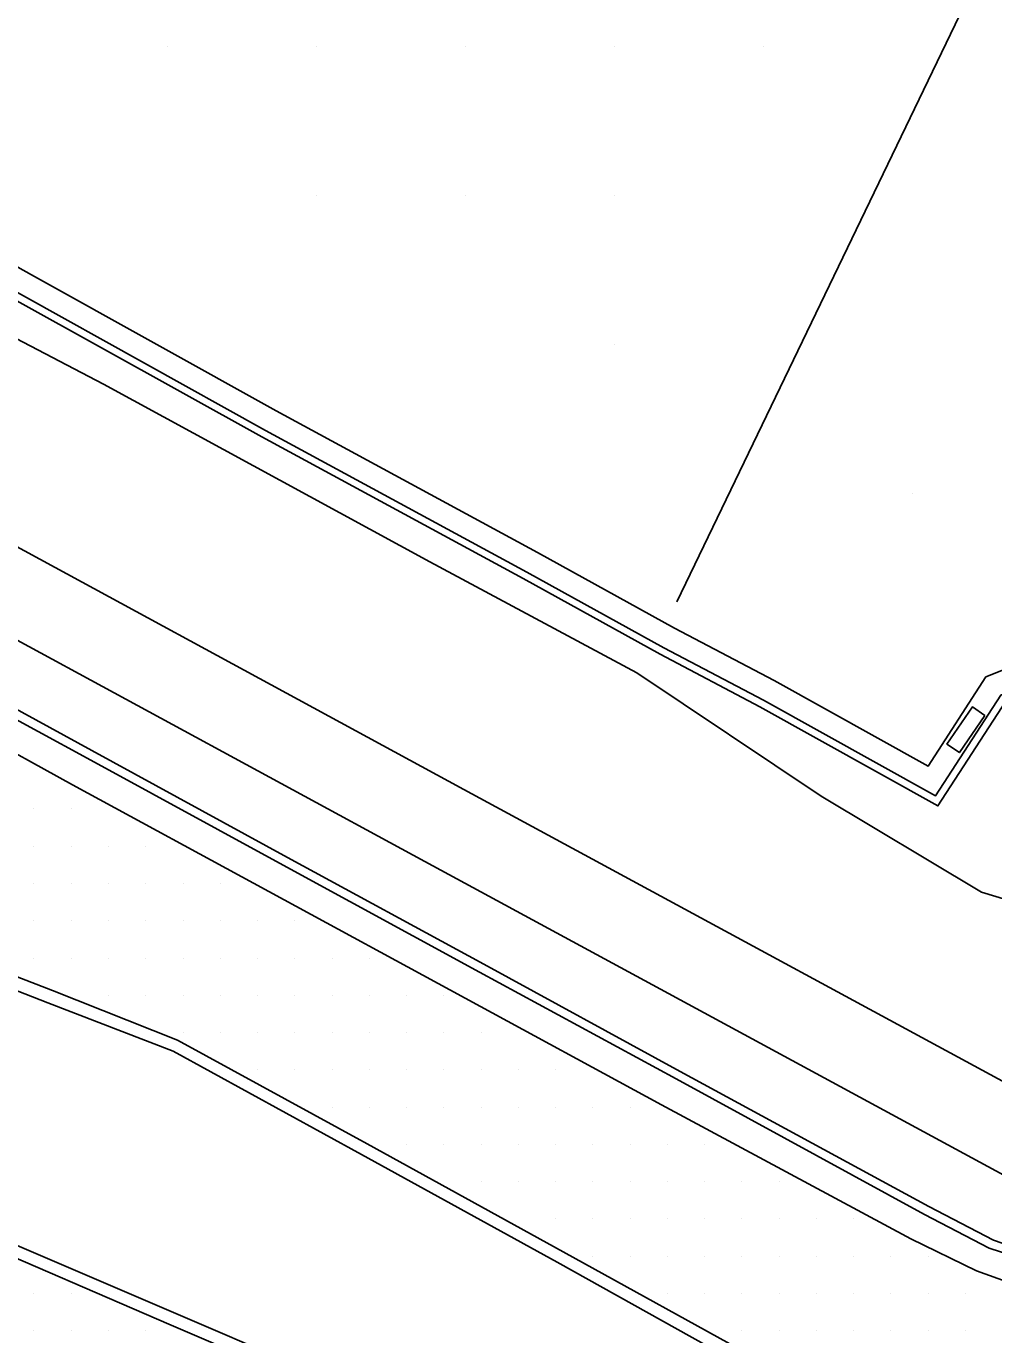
# Model space of a CAD drawing. Extents: x 1762120 to 1766775, y 709485 to 712965.
# Drawn here: x 1765705.7 to 1765770.7, y 710328.5 to 710416.3 of the extents above; entities that cross this region are included whole.
import ezdxf

# ---------------------------------------------------------------- set-up
doc = ezdxf.new("R2010")
doc.units = 0
for name, color, linetype in [('Exist DTM Drainline', 7, 'Continuous'), ('Exist DTM QL2 LIDAR Elevation Point', 7, 'Continuous'), ('Exist DTM Scan Elevation Point', 7, 'Continuous'), ('Exist Roads Concrete Median Barrier', 7, 'Continuous'), ('Exist Roads Curbs', 7, 'Continuous'), ('Exist Roads EOP', 7, 'Continuous'), ('PH Exist DTM Breakline', 7, 'Continuous')]:
    doc.layers.add(name, color=color, linetype=linetype)

msp = doc.modelspace()

# ---------------------------------------------------------------- linework, layer by layer
at = {"layer": 'Exist DTM Drainline'}
msp.add_lwpolyline([(1765630.83, 710410.332), (1765643.954, 710403.071), (1765657.124, 710395.893), (1765670.312, 710388.684), (1765683.48, 710381.499), (1765696.647, 710374.311), (1765709.831, 710367.155), (1765722.972, 710359.972), (1765736.143, 710352.793), (1765749.328, 710345.639), (1765766.003, 710336.555), (1765770.333, 710334.284), (1765772.696, 710333.527), (1765775.051, 710333.031), (1765777.966, 710332.845), (1765780.994, 710332.901), (1765784.988, 710333.503), (1765788.976, 710334.693), (1765791.791, 710335.95), (1765795.23, 710338.021), (1765798.382, 710340.48), (1765799.902, 710342.023), (1765801.399, 710343.759)], dxfattribs=at)
at = {"layer": 'Exist DTM QL2 LIDAR Elevation Point'}
for p, q in [((1765715.206, 710414.885), (1765715.206, 710414.885)), ((1765725.207, 710414.885), (1765725.207, 710414.885)), ((1765735.209, 710414.885), (1765735.209, 710414.885)), ((1765745.21, 710414.885), (1765745.21, 710414.885)), ((1765755.211, 710414.885), (1765755.211, 710414.885)), ((1765725.207, 710404.884), (1765725.207, 710404.884)), ((1765735.209, 710404.884), (1765735.209, 710404.884)), ((1765745.21, 710404.884), (1765745.21, 710404.884)), ((1765745.21, 710394.883), (1765745.21, 710394.883)), ((1765765.212, 710384.882), (1765765.212, 710384.882))]:
    msp.add_line(p, q, dxfattribs=at)
at = {"layer": 'Exist DTM Scan Elevation Point'}
for p, q in [((1765706.25, 710363.75), (1765706.25, 710363.75)), ((1765708.75, 710363.75), (1765708.75, 710363.75)), ((1765706.25, 710361.25), (1765706.25, 710361.25)), ((1765708.75, 710361.25), (1765708.75, 710361.25)), ((1765711.25, 710361.25), (1765711.25, 710361.25)), ((1765713.75, 710361.25), (1765713.75, 710361.25)), ((1765706.25, 710358.75), (1765706.25, 710358.75)), ((1765708.75, 710358.75), (1765708.75, 710358.75)), ((1765711.25, 710358.75), (1765711.25, 710358.75)), ((1765713.75, 710358.75), (1765713.75, 710358.75)), ((1765716.25, 710358.75), (1765716.25, 710358.75)), ((1765718.75, 710358.75), (1765718.75, 710358.75)), ((1765706.25, 710356.25), (1765706.25, 710356.25)), ((1765708.75, 710356.25), (1765708.75, 710356.25)), ((1765711.25, 710356.25), (1765711.25, 710356.25)), ((1765713.75, 710356.25), (1765713.75, 710356.25)), ((1765716.25, 710356.25), (1765716.25, 710356.25)), ((1765718.75, 710356.25), (1765718.75, 710356.25)), ((1765721.25, 710356.25), (1765721.25, 710356.25)), ((1765723.75, 710356.25), (1765723.75, 710356.25)), ((1765706.25, 710353.75), (1765706.25, 710353.75)), ((1765708.75, 710353.75), (1765708.75, 710353.75)), ((1765711.25, 710353.75), (1765711.25, 710353.75)), ((1765713.75, 710353.75), (1765713.75, 710353.75)), ((1765716.25, 710353.75), (1765716.25, 710353.75)), ((1765718.75, 710353.75), (1765718.75, 710353.75)), ((1765721.25, 710353.75), (1765721.25, 710353.75)), ((1765723.75, 710353.75), (1765723.75, 710353.75)), ((1765726.25, 710353.75), (1765726.25, 710353.75)), ((1765728.75, 710353.75), (1765728.75, 710353.75)), ((1765711.25, 710351.25), (1765711.25, 710351.25)), ((1765713.75, 710351.25), (1765713.75, 710351.25)), ((1765716.25, 710351.25), (1765716.25, 710351.25)), ((1765718.75, 710351.25), (1765718.75, 710351.25)), ((1765721.25, 710351.25), (1765721.25, 710351.25)), ((1765723.75, 710351.25), (1765723.75, 710351.25)), ((1765726.25, 710351.25), (1765726.25, 710351.25)), ((1765728.75, 710351.25), (1765728.75, 710351.25)), ((1765731.25, 710351.25), (1765731.25, 710351.25)), ((1765733.75, 710351.25), (1765733.75, 710351.25)), ((1765716.25, 710348.75), (1765716.25, 710348.75)), ((1765718.75, 710348.75), (1765718.75, 710348.75)), ((1765721.25, 710348.75), (1765721.25, 710348.75)), ((1765723.75, 710348.75), (1765723.75, 710348.75)), ((1765726.25, 710348.75), (1765726.25, 710348.75)), ((1765728.75, 710348.75), (1765728.75, 710348.75)), ((1765731.25, 710348.75), (1765731.25, 710348.75)), ((1765733.75, 710348.75), (1765733.75, 710348.75)), ((1765736.25, 710348.75), (1765736.25, 710348.75)), ((1765721.25, 710346.25), (1765721.25, 710346.25)), ((1765723.75, 710346.25), (1765723.75, 710346.25)), ((1765726.25, 710346.25), (1765726.25, 710346.25)), ((1765728.75, 710346.25), (1765728.75, 710346.25)), ((1765731.25, 710346.25), (1765731.25, 710346.25)), ((1765733.75, 710346.25), (1765733.75, 710346.25)), ((1765736.25, 710346.25), (1765736.25, 710346.25)), ((1765738.75, 710346.25), (1765738.75, 710346.25)), ((1765741.25, 710346.25), (1765741.25, 710346.25)), ((1765726.25, 710343.75), (1765726.25, 710343.75)), ((1765728.75, 710343.75), (1765728.75, 710343.75)), ((1765731.25, 710343.75), (1765731.25, 710343.75)), ((1765733.75, 710343.75), (1765733.75, 710343.75)), ((1765736.25, 710343.75), (1765736.25, 710343.75)), ((1765738.75, 710343.75), (1765738.75, 710343.75)), ((1765741.25, 710343.75), (1765741.25, 710343.75)), ((1765743.75, 710343.75), (1765743.75, 710343.75)), ((1765746.25, 710343.75), (1765746.25, 710343.75)), ((1765731.25, 710341.25), (1765731.25, 710341.25)), ((1765733.75, 710341.25), (1765733.75, 710341.25)), ((1765736.25, 710341.25), (1765736.25, 710341.25)), ((1765738.75, 710341.25), (1765738.75, 710341.25)), ((1765741.25, 710341.25), (1765741.25, 710341.25)), ((1765743.75, 710341.25), (1765743.75, 710341.25)), ((1765746.25, 710341.25), (1765746.25, 710341.25)), ((1765748.75, 710341.25), (1765748.75, 710341.25)), ((1765751.25, 710341.25), (1765751.25, 710341.25)), ((1765736.25, 710338.75), (1765736.25, 710338.75)), ((1765738.75, 710338.75), (1765738.75, 710338.75)), ((1765741.25, 710338.75), (1765741.25, 710338.75)), ((1765743.75, 710338.75), (1765743.75, 710338.75)), ((1765746.25, 710338.75), (1765746.25, 710338.75)), ((1765748.75, 710338.75), (1765748.75, 710338.75)), ((1765751.25, 710338.75), (1765751.25, 710338.75)), ((1765753.75, 710338.75), (1765753.75, 710338.75)), ((1765756.25, 710338.75), (1765756.25, 710338.75)), ((1765741.25, 710336.25), (1765741.25, 710336.25)), ((1765743.75, 710336.25), (1765743.75, 710336.25)), ((1765746.25, 710336.25), (1765746.25, 710336.25)), ((1765748.75, 710336.25), (1765748.75, 710336.25)), ((1765751.25, 710336.25), (1765751.25, 710336.25)), ((1765753.75, 710336.25), (1765753.75, 710336.25)), ((1765756.25, 710336.25), (1765756.25, 710336.25)), ((1765758.75, 710336.25), (1765758.75, 710336.25)), ((1765761.25, 710336.25), (1765761.25, 710336.25)), ((1765743.75, 710333.75), (1765743.75, 710333.75)), ((1765746.25, 710333.75), (1765746.25, 710333.75)), ((1765748.75, 710333.75), (1765748.75, 710333.75)), ((1765751.25, 710333.75), (1765751.25, 710333.75)), ((1765753.75, 710333.75), (1765753.75, 710333.75)), ((1765756.25, 710333.75), (1765756.25, 710333.75)), ((1765758.75, 710333.75), (1765758.75, 710333.75)), ((1765761.25, 710333.75), (1765761.25, 710333.75)), ((1765763.75, 710333.75), (1765763.75, 710333.75)), ((1765766.25, 710333.75), (1765766.25, 710333.75)), ((1765706.25, 710331.25), (1765706.25, 710331.25)), ((1765708.75, 710331.25), (1765708.75, 710331.25)), ((1765748.75, 710331.25), (1765748.75, 710331.25)), ((1765751.25, 710331.25), (1765751.25, 710331.25)), ((1765753.75, 710331.25), (1765753.75, 710331.25)), ((1765756.25, 710331.25), (1765756.25, 710331.25)), ((1765758.75, 710331.25), (1765758.75, 710331.25)), ((1765761.25, 710331.25), (1765761.25, 710331.25)), ((1765763.75, 710331.25), (1765763.75, 710331.25)), ((1765766.25, 710331.25), (1765766.25, 710331.25)), ((1765768.75, 710331.25), (1765768.75, 710331.25)), ((1765706.25, 710328.75), (1765706.25, 710328.75)), ((1765708.75, 710328.75), (1765708.75, 710328.75)), ((1765711.25, 710328.75), (1765711.25, 710328.75)), ((1765713.75, 710328.75), (1765713.75, 710328.75)), ((1765753.75, 710328.75), (1765753.75, 710328.75)), ((1765756.25, 710328.75), (1765756.25, 710328.75)), ((1765758.75, 710328.75), (1765758.75, 710328.75)), ((1765761.25, 710328.75), (1765761.25, 710328.75)), ((1765763.75, 710328.75), (1765763.75, 710328.75)), ((1765766.25, 710328.75), (1765766.25, 710328.75)), ((1765768.75, 710328.75), (1765768.75, 710328.75))]:
    msp.add_line(p, q, dxfattribs=at)
at = {"layer": 'Exist Roads Concrete Median Barrier'}
for points in [[(1765693.204, 710356.21), (1765707.174, 710350.747), (1765715.588, 710347.502), (1765728.215, 710340.579), (1765741.356, 710333.345), (1765754.457, 710326.039), (1765767.585, 710318.781)], [(1765688.035, 710341.815), (1765701.811, 710335.871), (1765715.602, 710329.969), (1765723.646, 710326.522), (1765737.276, 710319.096), (1765750.432, 710311.889), (1765760.702, 710306.293)]]:
    msp.add_lwpolyline(points, dxfattribs=at)
at = {"layer": 'Exist Roads Curbs'}
msp.add_lwpolyline([(1765631.096, 710410.824), (1765644.25, 710403.618), (1765657.397, 710396.398), (1765670.59, 710389.186), (1765683.746, 710381.979), (1765696.957, 710374.871), (1765710.122, 710367.68), (1765723.266, 710360.505), (1765736.439, 710353.33), (1765749.599, 710346.132), (1765766.298, 710337.092), (1765770.633, 710334.829), (1765772.963, 710334.014), (1765775.334, 710333.546), (1765777.957, 710333.409), (1765780.988, 710333.511), (1765784.981, 710334.068), (1765788.963, 710335.359), (1765791.363, 710336.502), (1765794.847, 710338.511), (1765798.034, 710340.923), (1765799.438, 710342.357), (1765800.867, 710344.039)], dxfattribs=at)
at = {"layer": 'Exist Roads EOP'}
for points in [[(1765629.866, 710408.59), (1765643.001, 710401.348), (1765656.194, 710394.211), (1765669.351, 710386.974), (1765682.47, 710379.701), (1765695.699, 710372.626), (1765708.825, 710365.365), (1765722.002, 710358.226), (1765735.178, 710351.057), (1765748.363, 710343.903), (1765765.076, 710334.906), (1765769.479, 710332.763), (1765771.801, 710331.934), (1765774.13, 710331.389), (1765777.978, 710330.965), (1765781.007, 710330.961), (1765785.001, 710331.512), (1765788.99, 710332.679), (1765792.917, 710334.418), (1765796.39, 710336.443), (1765799.619, 710338.798), (1765801.579, 710340.723), (1765803.298, 710342.738)], [(1765693.505, 710356.991), (1765707.489, 710351.565), (1765715.878, 710348.253), (1765728.616, 710341.281), (1765741.755, 710334.043), (1765754.894, 710326.806), (1765768.029, 710319.562)], [(1765687.73, 710341.052), (1765701.516, 710335.138), (1765715.289, 710329.187), (1765723.332, 710325.739), (1765736.89, 710318.401), (1765750.031, 710311.168), (1765760.275, 710305.524), (1765763.426, 710304.453), (1765766.586, 710304.616), (1765769.316, 710305.949), (1765771.569, 710308.585), (1765772.503, 710311.497), (1765772.237, 710314.495), (1765770.55, 710317.671), (1765768.029, 710319.562)]]:
    msp.add_lwpolyline(points, dxfattribs=at)
at = {"layer": 'PH Exist DTM Breakline'}
msp.add_line((1765779.767, 710440.66), (1765749.387, 710377.638), dxfattribs=at)
for points in [[(1765771.449, 710370.985), (1765766.897, 710363.961), (1765754.957, 710370.608), (1765748.272, 710374.125), (1765739.074, 710379.202), (1765721.537, 710388.707), (1765705.305, 710397.73), (1765688.855, 710406.914), (1765679.612, 710411.966), (1765676.763, 710413.586), (1765672.51, 710415.895), (1765655.548, 710424.982), (1765658.992, 710430.636), (1765659.846, 710432.633), (1765659.985, 710434.368), (1765659.569, 710436.104), (1765658.924, 710437.007), (1765658.182, 710437.722), (1765657.034, 710438.507), (1765653.454, 710440.526), (1765643.148, 710446.046), (1765656.584, 710469.507), (1765677.387, 710505.742)], [(1765590.275, 710454.888), (1765596.087, 710451.54), (1765599.258, 710450.061), (1765604.904, 710446.231), (1765623.658, 710436.218), (1765639.548, 710426.285), (1765656.717, 710416.059), (1765663.064, 710409.465), (1765672.786, 710409.078), (1765679.667, 710407.265), (1765685.518, 710404.835), (1765692.767, 710401.719), (1765710.911, 710392.242), (1765732.821, 710380.327), (1765746.699, 710372.878), (1765759.073, 710364.605), (1765769.83, 710358.169), (1765774.178, 710356.855), (1765777.147, 710357.435), (1765784.429, 710363.844), (1765792.389, 710367.216), (1765797.944, 710370.561), (1765803.761, 710377.978), (1765806.209, 710381.557)], [(1765582.344, 710448.779), (1765600.299, 710438.794), (1765608.432, 710434.196), (1765629.421, 710422.741), (1765661.627, 710405.194), (1765696.541, 710385.976), (1765735.099, 710365.06), (1765780.101, 710340.68)], [(1765579.671, 710443.973), (1765597.609, 710433.997), (1765605.761, 710429.388), (1765626.788, 710417.912), (1765658.985, 710400.37), (1765693.903, 710381.15), (1765732.478, 710360.225), (1765777.481, 710335.844)], [(1765689.83, 710408.66), (1765706.278, 710399.477), (1765722.499, 710390.461), (1765740.034, 710380.957), (1765749.221, 710375.886), (1765755.909, 710372.367), (1765766.236, 710366.618), (1765770.115, 710372.605), (1765779.307, 710376.291), (1765792.651, 710381.739), (1765805.995, 710387.169), (1765811.512, 710383.8), (1765824.242, 710405.933), (1765828.086, 710411.554), (1765829.852, 710412.189), (1765832.77, 710412.099), (1765834.436, 710411.49), (1765836.009, 710410.137), (1765837.106, 710408.408), (1765837.626, 710406.696), (1765837.396, 710404.448), (1765837.052, 710403.005), (1765835.259, 710399.68), (1765826.041, 710383.792)], [(1765689.099, 710407.351), (1765705.548, 710398.166), (1765721.777, 710389.146), (1765739.314, 710379.641), (1765748.509, 710374.566), (1765755.195, 710371.047), (1765766.732, 710364.625), (1765771.115, 710371.39), (1765779.87, 710374.901), (1765793.218, 710380.35), (1765805.86, 710385.494), (1765812.044, 710381.718)]]:
    msp.add_lwpolyline(points, dxfattribs=at)
msp.add_lwpolyline([(1765770.052, 710370.028), (1765768.343, 710367.53), (1765767.504, 710368.103), (1765769.213, 710370.602)], close=True, dxfattribs=at)

doc.saveas('drawing.dxf')
